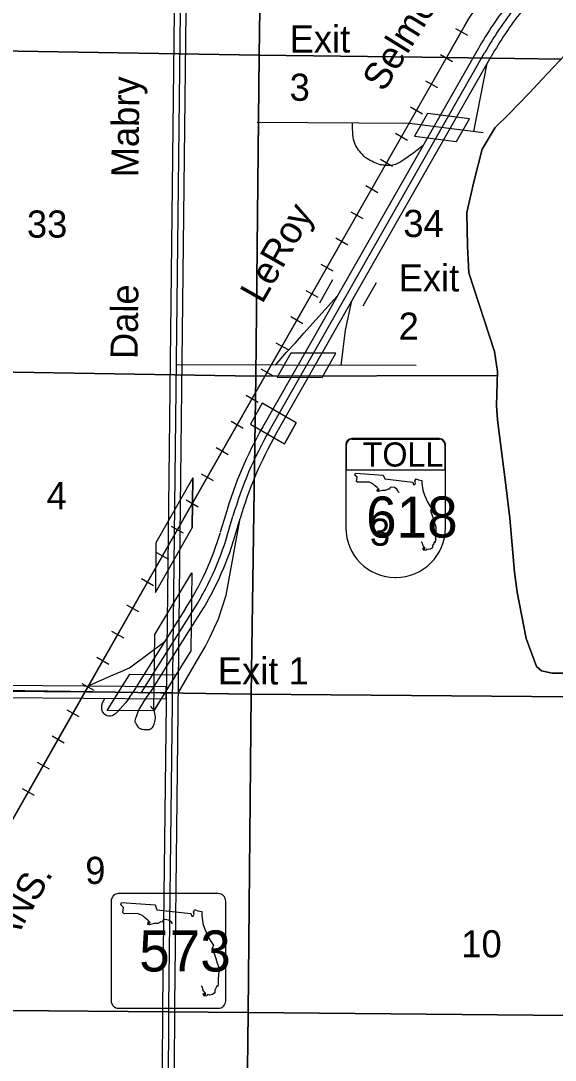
# Model space of a CAD drawing. Extents: x 380424 to 701066, y 1117407 to 1412949.
# Drawn here: x 490144 to 499000, y 1288311 to 1305541 of the extents above; entities that cross this region are included whole.
import ezdxf

# ---------------------------------------------------------------- set-up
doc = ezdxf.new("R2010")
doc.units = 0
for name, color, linetype in [('Bridges and Drawbridges State Highways', 7, 'Continuous'), ('Bridges and Drawbridges Tollroads', 7, 'Continuous'), ('Cities Incorporated Area', 7, 'Continuous'), ('Connecting Roads', 7, 'Continuous'), ('Masks for Road Features', 7, 'Continuous'), ('Railroads', 7, 'Continuous'), ('Railroads Text', 7, 'Continuous'), ('Roadshilelds State Highways', 7, 'Continuous'), ('Roadshilelds Tollroads', 7, 'Continuous'), ('Section Lines', 7, 'Continuous'), ('Section Numbers', 7, 'Continuous'), ('State Roads Related Text', 7, 'Continuous'), ('State Route Divided Highway Outline and Fill', 7, 'Continuous'), ('State Routes Highway Center Lines', 7, 'Continuous'), ('Toll Divided Highway Outline and Fill', 7, 'Continuous'), ('Toll Ramps', 7, 'Continuous'), ('Tollroads Related Text', 7, 'Continuous'), ('Township  and Range lines', 7, 'Continuous'), ('US Route Divided Highway Outline and Fill', 7, 'Continuous'), ('US Routes Highway Center Lines', 7, 'Continuous')]:
    doc.layers.add(name, color=color, linetype=linetype)

msp = doc.modelspace()

# ---------------------------------------------------------------- linework, layer by layer
at = {"layer": 'Bridges and Drawbridges State Highways'}
for p, q in [((492995, 1297963), (492986, 1297139)), ((492383, 1296890), (492374, 1296065))]:
    msp.add_line(p, q, dxfattribs=at)
at = {"layer": 'Bridges and Drawbridges Tollroads'}
for p, q in [((495311, 1301246), (495091, 1300859)), ((496033, 1301200), (495812, 1300813)), ((494146, 1299201), (493948, 1298853)), ((494709, 1298876), (494511, 1298528))]:
    msp.add_line(p, q, dxfattribs=at)
at = {"layer": 'Cities Incorporated Area'}
for points in [[(499118, 1294729), (498951, 1294728), (498775, 1294765), (498692, 1294839), (498516, 1295301), (498369, 1296068), (498323, 1296401), (498249, 1297297), (498175, 1297889), (498045, 1298924), (498027, 1299164), (498045, 1299728), (497996, 1300061), (497567, 1301366), (497548, 1301806), (497533, 1302365), (497652, 1302873), (497787, 1303415), (498007, 1303770), (498227, 1303990), (498572, 1304348), (498786, 1304576), (499162, 1304970), (499981, 1305533)], [(499981, 1305533), (499162, 1304970), (498786, 1304576), (498572, 1304348), (498227, 1303990), (498007, 1303770), (497787, 1303415), (497652, 1302873), (497533, 1302365), (497548, 1301806), (497567, 1301366), (497996, 1300061), (498045, 1299728), (498027, 1299164), (498045, 1298924), (498175, 1297889), (498249, 1297297), (498323, 1296401), (498369, 1296068), (498516, 1295301), (498692, 1294839), (498775, 1294765), (498951, 1294728), (499118, 1294729)]]:
    msp.add_lwpolyline(points, dxfattribs=at)
for points in [[(498682, 1287118), (498726, 1287197), (498806, 1287317), (498931, 1287469), (498994, 1287557), (499124, 1287689), (499279, 1287741), (499350, 1287917), (499501, 1288248), (499576, 1288334), (499597, 1288363), (499616, 1288396), (499643, 1288432), (499752, 1288528), (499858, 1288518), (499980, 1288493), (500231, 1288650), (500327, 1288660), (500465, 1288897), (500461, 1288981), (500447, 1289081), (500451, 1289194), (500421, 1289228), (500375, 1289403), (500413, 1289635), (500514, 1289706), (500528, 1289822), (500725, 1289834), (500725, 1289844), (500516, 1289919), (500572, 1290032), (500514, 1290058), (500526, 1290116), (500528, 1290139), (500532, 1290169), (500555, 1290231), (500541, 1290236), (500560, 1290292), (500574, 1290356), (500616, 1290444), (500670, 1290576), (500758, 1290699), (500855, 1290850), (500813, 1291069), (500771, 1291333), (500792, 1291613), (500886, 1291870), (500901, 1291891), (500922, 1291908), (500978, 1291914), (500982, 1292044), (500980, 1292184), (500827, 1292205), (500823, 1292272), (501374, 1292356), (501367, 1292378), (501198, 1292381), (500959, 1292387), (500903, 1292395), (500873, 1292462), (500888, 1292508), (500909, 1292617), (500934, 1292699), (500953, 1292722), (500940, 1292806), (500796, 1292902), (500646, 1293013), (500627, 1293030), (500539, 1293086), (500453, 1293149), (500317, 1293236), (500174, 1293324), (500151, 1293341), (499980, 1293458), (499932, 1293523), (499858, 1293532), (499808, 1293563), (499722, 1293578), (499515, 1293657), (499398, 1293800), (499344, 1293921), (499289, 1294055), (499306, 1294120), (499279, 1294201), (499281, 1294312), (499279, 1294339), (499277, 1294354), (499287, 1294398), (499272, 1294459), (499251, 1294534), (499239, 1294605), (499326, 1294664), (499289, 1294727), (499176, 1294729), (499118, 1294729)], [(499118, 1294729), (499176, 1294729), (499289, 1294727), (499326, 1294664), (499239, 1294605), (499251, 1294534), (499272, 1294459), (499287, 1294398), (499277, 1294354), (499279, 1294339), (499281, 1294312), (499279, 1294201), (499306, 1294120), (499289, 1294055), (499344, 1293921), (499398, 1293800), (499515, 1293657), (499722, 1293578), (499808, 1293563), (499858, 1293532), (499932, 1293523), (499980, 1293458), (500151, 1293341), (500174, 1293324), (500317, 1293236), (500453, 1293149), (500539, 1293086), (500627, 1293030), (500646, 1293013), (500796, 1292902), (500940, 1292806), (500953, 1292722), (500934, 1292699), (500909, 1292617), (500888, 1292508), (500873, 1292462), (500903, 1292395), (500959, 1292387), (501198, 1292381), (501367, 1292378), (501374, 1292356), (500823, 1292272), (500827, 1292205), (500980, 1292184), (500982, 1292044), (500978, 1291914), (500922, 1291908), (500901, 1291891), (500886, 1291870), (500792, 1291613), (500771, 1291333), (500813, 1291069), (500855, 1290850), (500758, 1290699), (500670, 1290576), (500616, 1290444), (500574, 1290356), (500560, 1290292), (500541, 1290236), (500555, 1290231), (500532, 1290169), (500528, 1290139), (500526, 1290116), (500514, 1290058), (500572, 1290032), (500516, 1289919), (500725, 1289844), (500725, 1289834), (500528, 1289822), (500514, 1289706), (500413, 1289635), (500375, 1289403), (500421, 1289228), (500451, 1289194), (500447, 1289081), (500461, 1288981), (500465, 1288897), (500327, 1288660), (500231, 1288650), (499980, 1288493), (499858, 1288518), (499752, 1288528), (499643, 1288432), (499616, 1288396), (499597, 1288363), (499576, 1288334), (499501, 1288248), (499350, 1287917), (499279, 1287741), (499124, 1287689), (498994, 1287557), (498931, 1287469), (498806, 1287317), (498726, 1287197), (498682, 1287118)]]:
    msp.add_spline(points, degree=3, dxfattribs=at)
at = {"layer": 'Connecting Roads'}
for points in [[(497808, 1303686), (496587, 1303839), (494062, 1303854)], [(496697, 1299825), (494469, 1299834), (492717, 1299840)]]:
    msp.add_lwpolyline(points, dxfattribs=at)
at = {"layer": 'Masks for Road Features'}
msp.add_line((492555, 1294503), (492553, 1294303), dxfattribs=at)
for points in [[(496881, 1304004), (496667, 1303627), (497365, 1303540), (497580, 1303916)], [(494620, 1300033), (494393, 1299634), (495139, 1299631), (495366, 1300030)], [(494146, 1299201), (493948, 1298853), (494511, 1298528), (494709, 1298876)], [(492383, 1296890), (492374, 1296065), (492986, 1297139), (492995, 1297963)], [(492366, 1295369), (492977, 1296392), (492962, 1295097), (492351, 1294107)], [(491950, 1294708), (492713, 1294702), (492350, 1294105), (491574, 1294110)]]:
    msp.add_lwpolyline(points, close=True, dxfattribs=at)
at = {"layer": 'Railroads'}
for p, q in [((497345, 1305416), (497545, 1305302)), ((497097, 1304982), (497297, 1304868)), ((496850, 1304548), (497049, 1304434)), ((496602, 1304113), (496802, 1303999)), ((496354, 1303679), (496554, 1303565)), ((496106, 1303245), (496306, 1303131)), ((495859, 1302810), (496058, 1302696)), ((495611, 1302376), (495811, 1302262)), ((495363, 1301942), (495563, 1301828)), ((495115, 1301508), (495315, 1301394)), ((494868, 1301073), (495067, 1300959)), ((494620, 1300639), (494820, 1300525)), ((494372, 1300205), (494572, 1300091)), ((494124, 1299770), (494324, 1299656)), ((493877, 1299336), (494076, 1299222)), ((493629, 1298902), (493829, 1298788)), ((493381, 1298467), (493581, 1298354)), ((493133, 1298033), (493333, 1297919)), ((492885, 1297599), (493085, 1297485)), ((492638, 1297165), (492837, 1297051)), ((492390, 1296730), (492590, 1296616)), ((492142, 1296296), (492342, 1296182)), ((491896, 1295861), (492096, 1295747)), ((491649, 1295426), (491849, 1295312)), ((491402, 1294991), (491602, 1294878)), ((491155, 1294557), (491355, 1294443)), ((490908, 1294122), (491108, 1294008)), ((490661, 1293687), (490861, 1293573)), ((490414, 1293252), (490614, 1293139)), ((490167, 1292817), (490367, 1292704))]:
    msp.add_line(p, q, dxfattribs=at)
for points in [[(496950, 1304491), (497554, 1305550), (498404, 1306818), (500401, 1309387)], [(497554, 1305550), (492357, 1296440), (485366, 1284132)], [(493976, 1299279), (496950, 1304491)], [(491008, 1294065), (492357, 1296440), (493976, 1299279)], [(488045, 1288848), (491008, 1294065)]]:
    msp.add_lwpolyline(points, dxfattribs=at)
at = {"layer": 'Roadshilelds State Highways'}
for p, q in [((493415, 1291072), (491765, 1291072)), ((491640, 1290947), (491640, 1289297)), ((493540, 1289297), (493540, 1290947)), ((491765, 1289172), (493415, 1289172))]:
    msp.add_line(p, q, dxfattribs=at)
for points in [[(492659, 1290573), (492639, 1290599), (492597, 1290635), (492527, 1290645), (492498, 1290632), (492494, 1290602), (492465, 1290605), (492412, 1290576), (492353, 1290576), (492277, 1290556), (492250, 1290562), (492254, 1290605), (492270, 1290576), (492287, 1290592), (492250, 1290635), (492194, 1290678), (492158, 1290708), (492086, 1290740), (492010, 1290744), (491855, 1290740), (491832, 1290757), (491845, 1290843), (491799, 1290886), (491815, 1290925)], [(491815, 1290925), (492369, 1290886), (492399, 1290806), (492963, 1290744), (492976, 1290698), (492999, 1290698), (493015, 1290731), (493005, 1290770), (493025, 1290810), (493075, 1290787), (493141, 1290777), (493141, 1290714), (493160, 1290579), (493193, 1290483), (493262, 1290335), (493309, 1290256), (493335, 1290219), (493315, 1290163), (493342, 1290094), (493375, 1289998), (493398, 1289919), (493424, 1289850), (493424, 1289787), (493417, 1289662), (493414, 1289589), (493411, 1289533), (493398, 1289550), (493381, 1289514), (493358, 1289474), (493358, 1289428), (493319, 1289398), (493276, 1289392), (493239, 1289398), (493226, 1289378), (493183, 1289372), (493164, 1289408), (493173, 1289424), (493187, 1289401), (493203, 1289395), (493203, 1289424), (493167, 1289467), (493154, 1289520), (493131, 1289545)]]:
    msp.add_lwpolyline(points, dxfattribs=at)
for centre, start, end in [((491765, 1290947), 90.0003, 180.0003), ((493415, 1290947), 0.0003, 90.0003), ((491765, 1289297), 180.0003, 270.0003), ((493415, 1289297), 270.0003, 0.0003)]:
    msp.add_arc(centre, 125, start, end, dxfattribs=at)
at = {"layer": 'Roadshilelds Tollroads'}
for p, q in [((495530, 1298515), (495530, 1297135)), ((495540, 1298090), (495540, 1298515)), ((497080, 1298615), (495630, 1298615)), ((495630, 1298605), (497080, 1298605)), ((497170, 1298515), (497170, 1298090)), ((497180, 1297135), (497180, 1298515)), ((497170, 1298090), (495540, 1298090)), ((496350, 1296315), (496360, 1296315))]:
    msp.add_line(p, q, dxfattribs=at)
for points in [[(496413, 1297715), (496404, 1297728), (496393, 1297750), (496374, 1297775), (496338, 1297805), (496281, 1297813), (496257, 1297802), (496254, 1297778), (496229, 1297780), (496186, 1297756), (496137, 1297756), (496074, 1297739), (496052, 1297745), (496055, 1297780), (496069, 1297756), (496082, 1297769), (496052, 1297805), (496006, 1297840), (495976, 1297865), (495916, 1297892), (495853, 1297895), (495725, 1297892), (495706, 1297906), (495717, 1297976), (495679, 1298012), (495693, 1298045)], [(495693, 1298045), (496150, 1298012), (496175, 1297947), (496641, 1297895), (496652, 1297857), (496671, 1297857), (496684, 1297884), (496676, 1297917), (496693, 1297949), (496733, 1297930), (496788, 1297922), (496788, 1297870), (496804, 1297758), (496831, 1297679), (496889, 1297557), (496927, 1297491), (496949, 1297461), (496932, 1297415), (496954, 1297358), (496981, 1297279), (497000, 1297213), (497022, 1297156), (497022, 1297104), (497017, 1297001), (497014, 1296941), (497011, 1296894), (497000, 1296908), (496987, 1296878), (496968, 1296845), (496968, 1296807), (496935, 1296783), (496900, 1296777), (496870, 1296783), (496859, 1296766), (496823, 1296761), (496807, 1296791), (496815, 1296804), (496826, 1296785), (496840, 1296780), (496840, 1296804), (496810, 1296840), (496799, 1296883), (496780, 1296904)]]:
    msp.add_lwpolyline(points, dxfattribs=at)
for centre, radius, start, end in [((495630, 1298515), 100, 90, 180), ((495630, 1298515), 90, 90, 180), ((497080, 1298515), 100, 0, 90), ((497080, 1298515), 90, 0, 90), ((496350, 1297135), 820, 180, 270), ((496360, 1297135), 820, 270, 0)]:
    msp.add_arc(centre, radius, start, end, dxfattribs=at)
at = {"layer": 'Section Lines'}
for points in [[(494173, 1310298), (494173, 1310294), (494092, 1304974), (488763, 1305060), (488815, 1310369), (488837, 1310379)], [(494092, 1304974), (494094, 1304959), (494038, 1299654), (494038, 1299649), (494026, 1299648), (488691, 1299739), (488763, 1305060)], [(494038, 1299649), (493962, 1294381), (488704, 1294457), (488691, 1299739), (494026, 1299648)], [(493962, 1294381), (493911, 1289104), (488610, 1289147), (488704, 1294457)], [(493911, 1289104), (493911, 1289095), (493893, 1287694), (493875, 1283835), (488580, 1283895), (488610, 1289147)]]:
    msp.add_lwpolyline(points, close=True, dxfattribs=at)
for points in [[(499099, 1304904), (496787, 1304937), (494092, 1304974), (494173, 1310298), (499548, 1310218), (499499, 1305202)], [(498043, 1299659), (494038, 1299649), (494092, 1304974), (496787, 1304937), (499099, 1304904)], [(499270, 1294333), (493962, 1294381), (494038, 1299649), (498043, 1299659)], [(499270, 1294333), (499223, 1289053), (493911, 1289104), (493962, 1294381), (499270, 1294333)], [(498377, 1283813), (494671, 1283821), (493875, 1283835), (493893, 1287694), (493911, 1289104), (499223, 1289053), (499210, 1287710)]]:
    msp.add_lwpolyline(points, dxfattribs=at)
at = {"layer": 'State Route Divided Highway Outline and Fill'}
msp.add_lwpolyline([(492672, 1284756), (492694, 1289218), (492773, 1296050), (492967, 1312928), (492973, 1313438), (492998, 1315822), (492797, 1315816), (492773, 1313440), (492767, 1312930), (492574, 1296052), (492494, 1289219), (492472, 1284757)], close=True, dxfattribs=at)
at = {"layer": 'State Routes Highway Center Lines'}
msp.add_lwpolyline([(492899, 1315819), (492873, 1313439), (492867, 1312929), (492674, 1296051), (492594, 1289218), (492572, 1284757)], dxfattribs=at)
at = {"layer": 'Toll Divided Highway Outline and Fill'}
for p, q in [((497721, 1305074), (494155, 1298813)), ((494372, 1298689), (497938, 1304950)), ((493539, 1297364), (493450, 1297062)), ((493690, 1296991), (493779, 1297293))]:
    msp.add_line(p, q, dxfattribs=at)
for points in [[(492875, 1295800), (492874, 1295800), (492298, 1294888), (492061, 1294507), (492354, 1294505)], [(492354, 1294505), (492509, 1294755), (493085, 1295666), (493085, 1295665)]]:
    msp.add_lwpolyline(points, dxfattribs=at)
for centre, radius, start, end in [((503228, 1301937), 6337, 141.8689, 150.3368), ((503228, 1301937), 6087, 141.8689, 150.3367), ((500074, 1295442), 6812, 150.3365, 163.6104), ((500074, 1295442), 6562, 150.3365, 163.6104), ((488760, 1298441), 4889, 327.3078, 343.6104), ((488760, 1298441), 5139, 327.3078, 343.6104)]:
    msp.add_arc(centre, radius, start, end, dxfattribs=at)
at = {"layer": 'Toll Ramps'}
for p, q in [((494264, 1298751), (497830, 1305012)), ((497654, 1303705), (497871, 1304832)), ((493570, 1297026), (493659, 1297329))]:
    msp.add_line(p, q, dxfattribs=at)
for points in [[(494362, 1299834), (494549, 1300047), (494697, 1300204), (494836, 1300364), (495388, 1300977)], [(495451, 1299830), (495522, 1300413), (495630, 1300897)], [(492754, 1294396), (493018, 1294855), (493197, 1295165), (493284, 1295330), (493420, 1295626), (493546, 1296019), (493779, 1297293)], [(492146, 1294406), (492403, 1294821), (492980, 1295733)], [(491248, 1294512), (491677, 1294698), (491808, 1294756), (491944, 1294814), (492528, 1295253)]]:
    msp.add_lwpolyline(points, dxfattribs=at)
for centre, radius, start, end in [((503228, 1301937), 6212, 141.8689, 150.3368), ((500074, 1295442), 6687, 150.3365, 163.6104), ((488760, 1298441), 5014, 327.3078, 343.6104)]:
    msp.add_arc(centre, radius, start, end, dxfattribs=at)
for points in [[(496809, 1303472), (496482, 1303231), (496304, 1303148), (496194, 1303145), (496097, 1303156), (495990, 1303199), (495878, 1303257), (495782, 1303348), (495707, 1303450), (495659, 1303573), (495643, 1303744), (495643, 1303844)], [(492061, 1294507), (491748, 1294087), (491703, 1294047), (491632, 1294016), (491530, 1294047), (491494, 1294109), (491485, 1294158), (491537, 1294310)], [(492354, 1294505), (492053, 1294002), (492040, 1293957), (492036, 1293922), (492058, 1293882), (492093, 1293828), (492160, 1293797), (492240, 1293793), (492276, 1293793), (492311, 1293815), (492325, 1293828), (492360, 1293904), (492374, 1294002), (492347, 1294109), (492294, 1294180)]]:
    msp.add_spline(points, degree=3, dxfattribs=at)
at = {"layer": 'Township  and Range lines'}
for p, q in [((488691, 1299739), (494026, 1299648)), ((494026, 1299648), (494038, 1299649)), ((494038, 1299649), (498043, 1299659))]:
    msp.add_line(p, q, dxfattribs=at)
at = {"layer": 'US Route Divided Highway Outline and Fill'}
for points in [[(492554, 1294303), (492555, 1294503), (489828, 1294522), (489390, 1294532), (489226, 1294527), (489056, 1294538), (488719, 1294539), (488500, 1294532), (488351, 1294538), (488256, 1294541), (486007, 1294587), (485477, 1294567)], [(485484, 1294367), (486009, 1294387), (488251, 1294341), (488344, 1294338), (488499, 1294332), (488721, 1294339), (489050, 1294338), (489222, 1294327), (489390, 1294332), (489825, 1294322), (492554, 1294303)]]:
    msp.add_lwpolyline(points, dxfattribs=at)
at = {"layer": 'US Routes Highway Center Lines'}
msp.add_lwpolyline([(492654, 1294403), (489826, 1294422), (489390, 1294432), (489224, 1294427), (489053, 1294438), (488720, 1294439), (488499, 1294432), (488348, 1294438), (488253, 1294441), (486008, 1294487), (485480, 1294467)], dxfattribs=at)

# ---------------------------------------------------------------- texts
at = {"layer": 'Railroads Text'}
msp.add_text('CSX TRANS.', height=450, rotation=60.0604, dxfattribs=at).set_placement((488884, 1288277))
at = {"layer": 'Roadshilelds State Highways'}
msp.add_text('573', height=680, rotation=0.0003, dxfattribs=at).set_placement((492106, 1289782))
at = {"layer": 'Roadshilelds Tollroads'}
for s, height, p in [('TOLL', 400, (495809, 1298152)), ('618', 680, (495866, 1296975))]:
    msp.add_text(s, height=height, dxfattribs=at).set_placement(p)
at = {"layer": 'Section Numbers'}
for s, p in [('33', (490245, 1301947)), ('34', (496483, 1301957)), ('4', (490571, 1297445)), ('3', (495930, 1296840)), ('9', (491212, 1291233)), ('10', (497444, 1290016))]:
    msp.add_text(s, height=450, dxfattribs=at).set_placement(p)
at = {"layer": 'State Roads Related Text'}
for s, p in [('Mabry', (492092, 1302945)), ('Dale', (492079, 1299932))]:
    msp.add_text(s, height=450, rotation=89.3419, dxfattribs=at).set_placement(p)
at = {"layer": 'Tollroads Related Text'}
for s, rotation, p in [('Selmon', 58.4031, (496161, 1304346)), ('LeRoy', 60.4029, (494145, 1300834))]:
    msp.add_text(s, height=450, rotation=rotation, dxfattribs=at).set_placement(p)
for s, p in [('Exit ', (494599, 1305015)), ('3', (494599, 1304215)), ('Exit ', (496405, 1301055)), ('2', (496405, 1300255)), ('Exit 1', (493409, 1294540))]:
    msp.add_text(s, height=450, dxfattribs=at).set_placement(p)

doc.saveas('drawing.dxf')
